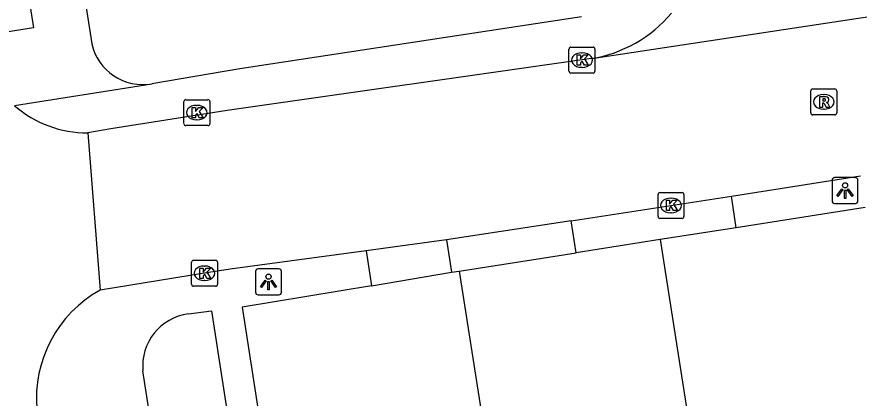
# Model space of a CAD drawing. Extents: x 160077 to 160945, y 386481 to 387498.
# Drawn here: x 160544.32 to 160576.78, y 387306.75 to 387321.47 of the extents above; entities that cross this region are included whole.
import ezdxf

# ---------------------------------------------------------------- set-up
doc = ezdxf.new("R2010")
doc.units = 0
for name, color, linetype in [('IMGEO_Kolk', 7, 'Continuous'), ('IMGEO_Lichtpunt', 7, 'Continuous'), ('IMGEO_Pand', 7, 'Continuous'), ('IMGEO_Rijbaan_lokaal_open', 7, 'Continuous'), ('IMGEO_Rioolput', 7, 'Continuous'), ('IMGEO_Voetpad_open', 7, 'Continuous')]:
    doc.layers.add(name, color=color, linetype=linetype)

msp = doc.modelspace()

# ---------------------------------------------------------------- linework, layer by layer
at = {"layer": 'IMGEO_Kolk'}
for p, q in [((160565.673, 387320.303), (160566.525, 387320.303)), ((160565.598, 387319.377), (160565.598, 387320.229)), ((160566.086, 387320.083), (160566.111, 387320.083)), ((160566.599, 387320.229), (160566.599, 387319.377)), ((160566.109, 387319.523), (160566.084, 387319.523)), ((160566.525, 387319.303), (160565.673, 387319.303)), ((160550.756, 387317.349), (160550.756, 387318.201)), ((160550.831, 387318.275), (160551.683, 387318.275)), ((160551.244, 387318.055), (160551.269, 387318.055)), ((160551.757, 387318.201), (160551.757, 387317.349)), ((160551.267, 387317.495), (160551.242, 387317.495)), ((160551.683, 387317.275), (160550.831, 387317.275)), ((160569.029, 387313.765), (160569.029, 387314.617)), ((160569.104, 387314.691), (160569.956, 387314.691)), ((160569.517, 387314.471), (160569.542, 387314.471)), ((160570.03, 387314.617), (160570.03, 387313.765)), ((160569.54, 387313.911), (160569.515, 387313.911)), ((160569.956, 387313.691), (160569.104, 387313.691)), ((160551.051, 387311.148), (160551.051, 387312)), ((160551.126, 387312.074), (160551.978, 387312.074)), ((160551.539, 387311.854), (160551.564, 387311.854)), ((160552.052, 387312), (160552.052, 387311.148)), ((160551.562, 387311.294), (160551.537, 387311.294)), ((160551.978, 387311.074), (160551.126, 387311.074))]:
    msp.add_line(p, q, dxfattribs=at)
for points in [[(160565.673, 387320.303), (160566.525, 387320.303)], [(160565.598, 387319.377), (160565.598, 387320.229)], [(160565.919, 387320.003), (160566.042, 387320.003), (160566.042, 387319.852), (160566.172, 387320.003), (160566.336, 387320.003), (160566.19, 387319.852), (160566.343, 387319.603), (160566.191, 387319.603), (160566.106, 387319.767), (160566.042, 387319.7), (160566.042, 387319.603), (160565.919, 387319.603), (160565.919, 387320.003)], [(160566.599, 387320.229), (160566.599, 387319.377)], [(160566.525, 387319.303), (160565.673, 387319.303)], [(160550.756, 387317.349), (160550.756, 387318.201)], [(160550.831, 387318.275), (160551.683, 387318.275)], [(160551.757, 387318.201), (160551.757, 387317.349)], [(160551.077, 387317.975), (160551.2, 387317.975), (160551.2, 387317.824), (160551.33, 387317.975), (160551.494, 387317.975), (160551.348, 387317.824), (160551.501, 387317.575), (160551.349, 387317.575), (160551.264, 387317.739), (160551.2, 387317.672), (160551.2, 387317.575), (160551.077, 387317.575), (160551.077, 387317.975)], [(160551.683, 387317.275), (160550.831, 387317.275)], [(160569.029, 387313.765), (160569.029, 387314.617)], [(160569.104, 387314.691), (160569.956, 387314.691)], [(160570.03, 387314.617), (160570.03, 387313.765)], [(160569.35, 387314.391), (160569.473, 387314.391), (160569.473, 387314.24), (160569.603, 387314.391), (160569.767, 387314.391), (160569.621, 387314.24), (160569.774, 387313.991), (160569.622, 387313.991), (160569.537, 387314.155), (160569.473, 387314.088), (160569.473, 387313.991), (160569.35, 387313.991), (160569.35, 387314.391)], [(160569.956, 387313.691), (160569.104, 387313.691)], [(160551.051, 387311.148), (160551.051, 387312)], [(160551.126, 387312.074), (160551.978, 387312.074)], [(160552.052, 387312), (160552.052, 387311.148)], [(160551.372, 387311.774), (160551.495, 387311.774), (160551.495, 387311.623), (160551.625, 387311.774), (160551.789, 387311.774), (160551.643, 387311.623), (160551.796, 387311.374), (160551.644, 387311.374), (160551.559, 387311.538), (160551.495, 387311.471), (160551.495, 387311.374), (160551.372, 387311.374), (160551.372, 387311.774)], [(160551.978, 387311.074), (160551.126, 387311.074)]]:
    msp.add_lwpolyline(points, dxfattribs=at)
for centre, start, end in [((160565.675, 387320.227), 91.552, 178.448), ((160565.675, 387320.227), 91.552, 178.448), ((160566.523, 387320.227), 1.552, 88.448), ((160566.523, 387320.227), 1.552, 88.448), ((160565.675, 387319.379), 181.552, 268.448), ((160565.675, 387319.379), 181.552, 268.448), ((160566.523, 387319.379), 271.552, 358.448), ((160566.523, 387319.379), 271.552, 358.448), ((160550.833, 387318.199), 91.552, 178.448), ((160550.833, 387318.199), 91.552, 178.448), ((160551.681, 387318.199), 1.552, 88.448), ((160551.681, 387318.199), 1.552, 88.448), ((160550.833, 387317.351), 181.552, 268.448), ((160550.833, 387317.351), 181.552, 268.448), ((160551.681, 387317.351), 271.552, 358.448), ((160551.681, 387317.351), 271.552, 358.448), ((160569.106, 387314.615), 91.552, 178.448), ((160569.106, 387314.615), 91.552, 178.448), ((160569.954, 387314.615), 1.552, 88.448), ((160569.954, 387314.615), 1.552, 88.448), ((160569.106, 387313.767), 181.552, 268.448), ((160569.106, 387313.767), 181.552, 268.448), ((160569.954, 387313.767), 271.552, 358.448), ((160569.954, 387313.767), 271.552, 358.448), ((160551.128, 387311.998), 91.552, 178.448), ((160551.128, 387311.998), 91.552, 178.448), ((160551.976, 387311.998), 1.552, 88.448), ((160551.976, 387311.998), 1.552, 88.448), ((160551.128, 387311.15), 181.552, 268.448), ((160551.128, 387311.15), 181.552, 268.448), ((160551.976, 387311.15), 271.552, 358.448), ((160551.976, 387311.15), 271.552, 358.448)]:
    msp.add_arc(centre, 0.0765, start, end, dxfattribs=at)
for centre, major_axis, ratio, start_param, end_param in [((160566.085, 387319.803), (-0.387, 0.002), 0.722429, 4.712389, 7.853982), ((160566.11, 387319.803), (-0.39, 0.002), 0.717154, 1.570796, 4.712389), ((160551.243, 387317.775), (-0.387, 0.002), 0.722429, 4.712389, 7.853982), ((160551.268, 387317.775), (-0.39, 0.002), 0.717154, 1.570796, 4.712389), ((160569.516, 387314.191), (-0.387, 0.002), 0.722429, 4.712389, 7.853982), ((160569.541, 387314.191), (-0.39, 0.002), 0.717154, 1.570796, 4.712389), ((160551.538, 387311.574), (-0.387, 0.002), 0.722429, 4.712389, 7.853982), ((160551.563, 387311.574), (-0.39, 0.002), 0.717154, 1.570796, 4.712389)]:
    msp.add_ellipse(centre, major_axis=major_axis, ratio=ratio, start_param=start_param, end_param=end_param, dxfattribs=at)
at = {"layer": 'IMGEO_Lichtpunt'}
for p, q in [((160575.739, 387315.17), (160575.739, 387314.363)), ((160575.739, 387315.17), (160575.739, 387314.363)), ((160576.641, 387315.265), (160575.833, 387315.265)), ((160576.641, 387315.265), (160575.833, 387315.265)), ((160576.735, 387314.363), (160576.735, 387315.17)), ((160576.735, 387314.363), (160576.735, 387315.17)), ((160575.833, 387314.269), (160576.641, 387314.269)), ((160575.833, 387314.269), (160576.641, 387314.269)), ((160553.518, 387311.646), (160553.518, 387310.839)), ((160553.518, 387311.646), (160553.518, 387310.839)), ((160554.42, 387311.741), (160553.612, 387311.741)), ((160554.42, 387311.741), (160553.612, 387311.741)), ((160554.514, 387310.839), (160554.514, 387311.646)), ((160554.514, 387310.839), (160554.514, 387311.646)), ((160553.612, 387310.745), (160554.42, 387310.745)), ((160553.612, 387310.745), (160554.42, 387310.745))]:
    msp.add_line(p, q, dxfattribs=at)
for points in [[(160576.113, 387314.834), (160576.152, 387314.806), (160575.964, 387314.544), (160575.926, 387314.571), (160576.113, 387314.834)], [(160576.215, 387314.786), (160576.262, 387314.786), (160576.262, 387314.464), (160576.215, 387314.464), (160576.215, 387314.786)], [(160576.325, 387314.806), (160576.363, 387314.833), (160576.55, 387314.571), (160576.511, 387314.543), (160576.325, 387314.806)], [(160553.892, 387311.31), (160553.931, 387311.282), (160553.743, 387311.02), (160553.705, 387311.047), (160553.892, 387311.31)], [(160553.994, 387311.262), (160554.041, 387311.262), (160554.041, 387310.94), (160553.994, 387310.94), (160553.994, 387311.262)], [(160554.104, 387311.282), (160554.142, 387311.309), (160554.329, 387311.047), (160554.29, 387311.019), (160554.104, 387311.282)]]:
    msp.add_lwpolyline(points, dxfattribs=at)
for centre in [(160576.238, 387314.968), (160554.017, 387311.444)]:
    msp.add_circle(centre, 0.0994, dxfattribs=at)
for centre, start, end in [((160575.833, 387315.17), 90, 180), ((160575.833, 387315.17), 90, 180), ((160576.641, 387315.17), 0, 90), ((160576.641, 387315.17), 0, 90), ((160575.833, 387314.363), 180, 270), ((160575.833, 387314.363), 180, 270), ((160576.641, 387314.363), 270, 0), ((160576.641, 387314.363), 270, 360), ((160553.612, 387311.646), 90, 180), ((160553.612, 387311.646), 90, 180), ((160554.42, 387311.646), 0, 90), ((160554.42, 387311.646), 0, 90), ((160553.612, 387310.839), 180, 270), ((160553.612, 387310.839), 180, 270), ((160554.42, 387310.839), 270, 0), ((160554.42, 387310.839), 270, 360)]:
    msp.add_arc(centre, 0.0946, start, end, dxfattribs=at)
at = {"layer": 'IMGEO_Pand'}
for points in [[(160577.017, 387314.111), (160572.043, 387313.333)], [(160572.043, 387313.333), (160569.108, 387312.873)], [(160569.108, 387312.873), (160565.872, 387312.367)], [(160569.108, 387312.873), (160572.219, 387292.99)], [(160561.366, 387311.662), (160565.872, 387312.367)], [(160557.982, 387311.096), (160561.065, 387311.611)], [(160561.065, 387311.611), (160561.366, 387311.662)], [(160561.366, 387311.662), (160564.226, 387293.388)], [(160557.982, 387311.096), (160553.004, 387310.263), (160556.074, 387290.431), (160561.999, 387291.358)]]:
    msp.add_lwpolyline(points, dxfattribs=at)
at = {"layer": 'IMGEO_Rijbaan_lokaal_open'}
for points in [[(160583.215, 387322.409), (160583.21, 387322.4), (160566.483, 387319.854), (160566.471, 387319.862)], [(160566.471, 387319.862), (160552.422, 387317.863), (160547.943, 387317.148), (160547.05, 387316.997)], [(160547.05, 387316.997), (160547.524, 387310.922)], [(160571.856, 387314.551), (160576.828, 387315.337)], [(160565.684, 387313.601), (160570.86, 387314.394), (160571.856, 387314.551)], [(160565.684, 387313.601), (160560.873, 387312.863)], [(160560.873, 387312.863), (160557.775, 387312.441)], [(160557.775, 387312.441), (160552.537, 387311.728), (160551.552, 387311.574), (160547.524, 387310.922)]]:
    msp.add_lwpolyline(points, dxfattribs=at)
for centre, radius, start, end in [((160565.65, 387324.874), 5.079, 279.3014, 320.1121), ((160547.009, 387321.205), 4.209, 228.7131, 270.5586), ((160549.864, 387306.738), 4.794, 119.223, 184.8862)]:
    msp.add_arc(centre, radius, start, end, dxfattribs=at)
at = {"layer": 'IMGEO_Rioolput'}
for p, q in [((160574.992, 387318.689), (160575.844, 387318.689)), ((160574.917, 387317.763), (160574.917, 387318.615)), ((160575.405, 387318.469), (160575.43, 387318.469)), ((160575.918, 387318.615), (160575.918, 387317.763)), ((160575.844, 387317.689), (160574.992, 387317.689)), ((160575.428, 387317.909), (160575.403, 387317.909))]:
    msp.add_line(p, q, dxfattribs=at)
for points in [[(160574.992, 387318.689), (160575.844, 387318.689)], [(160574.917, 387317.763), (160574.917, 387318.615)], [(160575.506, 387318.387), (160575.254, 387318.389), (160575.254, 387317.989)], [(160575.918, 387318.615), (160575.918, 387317.763)], [(160575.254, 387317.989), (160575.378, 387317.989), (160575.378, 387318.151), (160575.389, 387318.151)], [(160575.432, 387318.308), (160575.378, 387318.308), (160575.378, 387318.227)], [(160575.378, 387318.227), (160575.43, 387318.227)], [(160575.436, 387318.122), (160575.507, 387317.989), (160575.647, 387317.989), (160575.582, 387318.115)], [(160575.844, 387317.689), (160574.992, 387317.689)]]:
    msp.add_lwpolyline(points, dxfattribs=at)
for centre, radius, start, end in [((160574.994, 387318.613), 0.0765, 91.552, 178.448), ((160574.994, 387318.613), 0.0765, 91.552, 178.448), ((160575.842, 387318.613), 0.0765, 1.552, 88.448), ((160575.842, 387318.613), 0.0765, 1.552, 88.448), ((160575.505, 387318.277), 0.109, 350.3612, 89.416), ((160575.388, 387318.098), 0.0533, 26.0293, 88.6989), ((160575.414, 387318.416), 0.19, 274.7715, 282.9687), ((160575.438, 387318.212), 0.0964, 77.0061, 93.1865), ((160575.452, 387318.269), 0.0378, 276.6634, 79.6772), ((160575.503, 387318.277), 0.112, 277.5842, 350.9817), ((160575.487, 387318.062), 0.108, 29.5134, 73.7905), ((160574.994, 387317.765), 0.0765, 181.552, 268.448), ((160574.994, 387317.765), 0.0765, 181.552, 268.448), ((160575.842, 387317.765), 0.0765, 271.552, 358.448), ((160575.842, 387317.765), 0.0765, 271.552, 358.448)]:
    msp.add_arc(centre, radius, start, end, dxfattribs=at)
for centre, major_axis, ratio, start_param, end_param in [((160575.404, 387318.189), (-0.387, 0.002), 0.722429, 4.712389, 7.853982), ((160575.429, 387318.189), (-0.39, 0.002), 0.717154, 1.570796, 4.712389)]:
    msp.add_ellipse(centre, major_axis=major_axis, ratio=ratio, start_param=start_param, end_param=end_param, dxfattribs=at)
at = {"layer": 'IMGEO_Voetpad_open'}
for points in [[(160526.245, 387454.473), (160528.008, 387443.246), (160536.56, 387388.7), (160547.203, 387320.436)], [(160543.819, 387326.66), (160544.069, 387326.713), (160544.962, 387321.049), (160542.833, 387320.718)], [(160566.08, 387321.473), (160552.912, 387319.468), (160549.524, 387318.89)], [(160549.524, 387318.89), (160549.515, 387318.875), (160544.232, 387318.043)], [(160572.043, 387313.333), (160571.856, 387314.551)], [(160565.872, 387312.367), (160565.684, 387313.601)], [(160560.873, 387312.863), (160561.065, 387311.611)], [(160557.775, 387312.441), (160557.982, 387311.096)], [(160550.927, 387310.004), (160551.821, 387310.131), (160554.878, 387290.297)], [(160551.665, 387291.831), (160549.175, 387307.804)]]:
    msp.add_lwpolyline(points, dxfattribs=at)
for centre, radius, start, end in [((160549.171, 387320.875), 2.017, 192.5873, 280.0782), ((160551.196, 387307.992), 2.03, 97.6248, 185.3101)]:
    msp.add_arc(centre, radius, start, end, dxfattribs=at)

doc.saveas('drawing.dxf')
